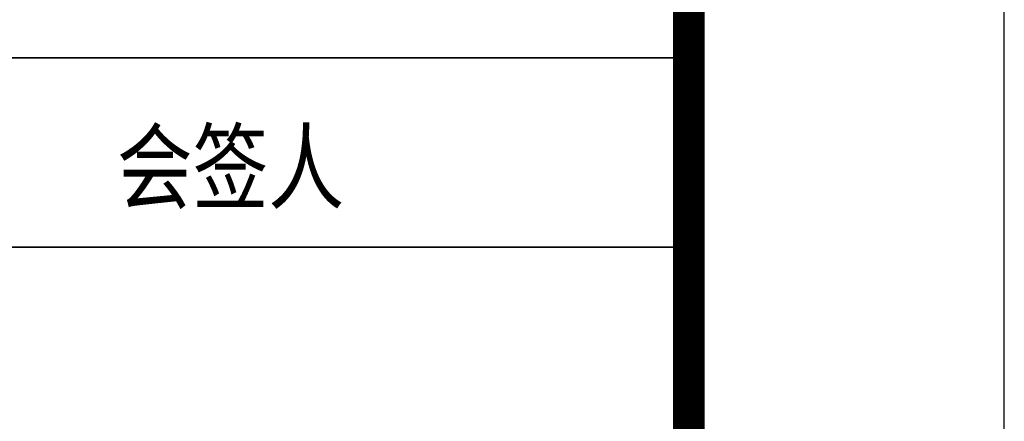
# Model space of a CAD drawing. Extents: x 797781 to 1255204, y 21234 to 1024248.
# Tile 409 of 656: x 1004573 to 1007693, y 364751 to 366023. Entities that reach past the tile are written whole.
import ezdxf

# ---------------------------------------------------------------- set-up
doc = ezdxf.new("R2010")
doc.units = 0
doc.header["$LTSCALE"] = 1000
doc.header["$MEASUREMENT"] = 0
doc.layers.add('230303生产综合楼-平面图_t8$0$PUB_TITLE', color=4, linetype='Continuous')
doc.layers.add('230303生产综合楼-平面图_t8$0$图框', color=4, linetype='Continuous', lineweight=35)
doc.styles.add('230303生产综合楼-平面图_t8$0$-黑体', font='simhei.ttf', dxfattribs={"width": 0.8})

# ---------------------------------------------------------------- blocks, each defined once
blk = doc.blocks.new('230303生产综合楼-平面图_t8$0$图签')
at = {"layer": '230303生产综合楼-平面图_t8$0$图框', "color": 4}
for p, q in [((-4000, 14300), (0, 14300)), ((-4000, 13700), (0, 13700))]:
    blk.add_line(p, q, dxfattribs=at)
at = {"layer": '230303生产综合楼-平面图_t8$0$图框', "style": '230303生产综合楼-平面图_t8$0$-黑体', "width": 0.8}
blk.add_text('会签人', height=220, dxfattribs=at).set_placement((-1831, 13844.1))

msp = doc.modelspace()

# ---------------------------------------------------------------- linework, layer by layer
at = {"layer": '230303生产综合楼-平面图_t8$0$PUB_TITLE'}
msp.add_lwpolyline([(881593.5, 350600.2), (1007693.5, 350600.2), (1007693.5, 410000.2), (881593.5, 410000.2)], close=True, dxfattribs=at)
at = {"layer": '230303生产综合楼-平面图_t8$0$PUB_TITLE', "const_width": 100}
msp.add_lwpolyline([(884093.5, 351600.2), (1006693.5, 351600.2), (1006693.5, 409000.2), (884093.5, 409000.2)], close=True, dxfattribs=at)

# ---------------------------------------------------------------- block references
msp.add_blockref('230303生产综合楼-平面图_t8$0$图签', (1006711.7, 351602.3))

doc.saveas('drawing.dxf')
